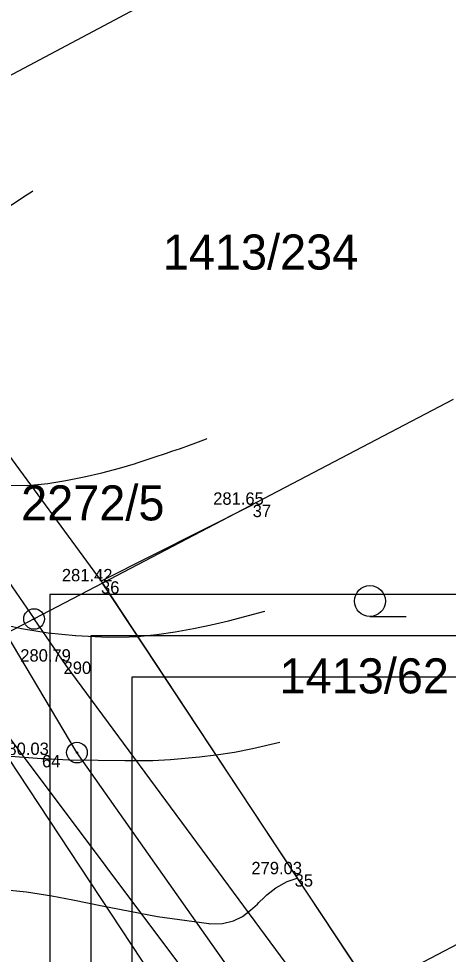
# Model space of a CAD drawing. Extents: x -771260 to -770828, y -1053564 to -1052811.
# Drawn here: x -771042.02 to -771021.19, y -1053135.91 to -1053090.53 of the extents above; entities that cross this region are included whole.
import ezdxf

# ---------------------------------------------------------------- set-up
doc = ezdxf.new("R2010")
doc.units = 0
for name, color, linetype in [('18_8_2023_ram_gs', 7, 'Continuous'), ('18_8_2023_vypln_ramu', 7, 'Continuous'), ('22_4_2022_plot', 7, 'Continuous'), ('25_3_2019_oploceni', 7, 'Continuous'), ('25_3_2019_vrstevnice_interval_po_1m', 7, 'Continuous'), ('25_3_2019_zamereny_bod', 7, 'Continuous'), ('25_3_2019_zamereny_bod_cislo', 7, 'Continuous'), ('25_3_2019_zamereny_bod_vyska', 7, 'Continuous'), ('Default', 7, 'Continuous'), ('DKM_Hranice parcel', 7, 'Continuous'), ('DKM_Parcelní čísla', 7, 'Continuous'), ('DKM_Značky bodu BP', 7, 'Continuous'), ('DKM_Značky kultur', 7, 'Continuous')]:
    doc.layers.add(name, color=color, linetype=linetype)

# ---------------------------------------------------------------- blocks, each defined once
blk = doc.blocks.new('POINT_DISPLAY')
at = {"layer": 'Default'}
blk.add_line((0, 0), (0, 0), dxfattribs=at)

msp = doc.modelspace()

# ---------------------------------------------------------------- linework, layer by layer
at = {"layer": '18_8_2023_ram_gs'}
for points in [[(-770830.522, -1053118.46), (-771040.522, -1053118.46), (-771040.522, -1053415.46), (-770830.522, -1053415.46)], [(-770832.522, -1053120.46), (-771038.522, -1053120.46), (-771038.522, -1053413.46), (-770832.522, -1053413.46)]]:
    msp.add_lwpolyline(points, close=True, dxfattribs=at)
at = {"layer": '18_8_2023_vypln_ramu'}
msp.add_lwpolyline([(-771040.522, -1053415.46), (-771036.522, -1053411.46), (-771036.522, -1053122.46), (-770834.522, -1053122.46), (-770830.522, -1053118.46), (-771040.522, -1053118.46)], close=True, dxfattribs=at)
at = {"layer": '22_4_2022_plot'}
msp.add_line((-771043.746, -1053110.018), (-771038.034, -1053117.822), dxfattribs=at)
at = {"layer": '25_3_2019_oploceni'}
for p, q in [((-771030.678, -1053114.108), (-771038.033, -1053117.822)), ((-771038.033, -1053117.822), (-771028.643, -1053132.032)), ((-771028.643, -1053132.032), (-771021.871, -1053142.198))]:
    msp.add_line(p, q, dxfattribs=at)
at = {"layer": '25_3_2019_vrstevnice_interval_po_1m'}
for points in [[(-771052.439, -1053103.514), (-771052.069, -1053103.476), (-771051.204, -1053103.451), (-771049.976, -1053103.378), (-771048.823, -1053103.227), (-771048.804, -1053103.224), (-771047.917, -1053103.002), (-771047.099, -1053102.678), (-771046.339, -1053102.272), (-771045.619, -1053101.807), (-771045.268, -1053101.545), (-771044.921, -1053101.31), (-771044.51, -1053101), (-771044.505, -1053100.997), (-771043.945, -1053100.62), (-771043.057, -1053099.993), (-771041.611, -1053099.055), (-771041.353, -1053098.898), (-771041.339, -1053098.889)], [(-771041.611, -1053099.055), (-771041.611, -1053099.055)], [(-771048.448, -1053112.12), (-771047.823, -1053112.191), (-771047.809, -1053112.193), (-771046.538, -1053112.448), (-771045.005, -1053112.783), (-771043.794, -1053113.013), (-771042.626, -1053113.163), (-771041.624, -1053113.175), (-771041.602, -1053113.175), (-771040.615, -1053113.074), (-771039.741, -1053112.937), (-771038.854, -1053112.762), (-771037.99, -1053112.557), (-771037.143, -1053112.329), (-771036.363, -1053112.1), (-771036.327, -1053112.09), (-771035.455, -1053111.794), (-771034.864, -1053111.613), (-771034.592, -1053111.517), (-771034.173, -1053111.387), (-771033.743, -1053111.221), (-771033.43, -1053111.11), (-771032.924, -1053110.908), (-771032.909, -1053110.902)], [(-771033.43, -1053111.11), (-771033.43, -1053111.11)], [(-771034.592, -1053111.517), (-771034.592, -1053111.517)], [(-771034.173, -1053111.387), (-771034.173, -1053111.387)], [(-771033.743, -1053111.221), (-771033.743, -1053111.221)], [(-771035.455, -1053111.794), (-771035.455, -1053111.794)], [(-771034.864, -1053111.613), (-771034.864, -1053111.613)], [(-771037.143, -1053112.329), (-771037.143, -1053112.329)], [(-771036.327, -1053112.09), (-771036.327, -1053112.09)], [(-771039.741, -1053112.937), (-771039.741, -1053112.937)], [(-771038.854, -1053112.762), (-771038.854, -1053112.762)], [(-771037.99, -1053112.557), (-771037.99, -1053112.557)], [(-771041.602, -1053113.175), (-771041.602, -1053113.175)], [(-771040.615, -1053113.074), (-771040.615, -1053113.074)], [(-771042.614, -1053119.951), (-771041.883, -1053120.109), (-771040.592, -1053120.32), (-771039.265, -1053120.452), (-771039.26, -1053120.453), (-771037.701, -1053120.531), (-771036.671, -1053120.519), (-771036.264, -1053120.501), (-771036.245, -1053120.5), (-771035.325, -1053120.407), (-771034.432, -1053120.275), (-771033.556, -1053120.116), (-771032.695, -1053119.934), (-771031.847, -1053119.734), (-771030.092, -1053119.274), (-771030.085, -1053119.272)], [(-771031.847, -1053119.734), (-771031.847, -1053119.734)], [(-771041.883, -1053120.109), (-771041.883, -1053120.109)], [(-771033.556, -1053120.116), (-771033.556, -1053120.116)], [(-771032.695, -1053119.934), (-771032.695, -1053119.934)], [(-771040.592, -1053120.32), (-771040.592, -1053120.32)], [(-771039.265, -1053120.452), (-771039.265, -1053120.452)], [(-771037.701, -1053120.531), (-771037.701, -1053120.531)], [(-771036.671, -1053120.519), (-771036.671, -1053120.519)], [(-771036.245, -1053120.5), (-771036.245, -1053120.5)], [(-771035.325, -1053120.407), (-771035.325, -1053120.407)], [(-771034.432, -1053120.275), (-771034.432, -1053120.275)], [(-771046.919, -1053125.97), (-771041.344, -1053126.378), (-771040.916, -1053126.41), (-771040.722, -1053126.424), (-771040.694, -1053126.426), (-771040.512, -1053126.429), (-771040.459, -1053126.43), (-771039.591, -1053126.475), (-771038.173, -1053126.504), (-771036.883, -1053126.521), (-771035.522, -1053126.511), (-771034.688, -1053126.468), (-771034.661, -1053126.467), (-771033.265, -1053126.338), (-771032.466, -1053126.247), (-771032.448, -1053126.245), (-771031.556, -1053126.11), (-771030.688, -1053125.939), (-771029.37, -1053125.63), (-771029.363, -1053125.628)], [(-771029.363, -1053125.628), (-771029.363, -1053125.628)], [(-771029.363, -1053125.628), (-771029.363, -1053125.628)], [(-771031.556, -1053126.11), (-771031.556, -1053126.11)], [(-771030.688, -1053125.939), (-771030.688, -1053125.939)], [(-771040.694, -1053126.426), (-771040.694, -1053126.426)], [(-771040.459, -1053126.43), (-771040.459, -1053126.43)], [(-771039.591, -1053126.475), (-771039.591, -1053126.475)], [(-771038.173, -1053126.504), (-771038.173, -1053126.504)], [(-771036.883, -1053126.521), (-771036.883, -1053126.521)], [(-771035.522, -1053126.511), (-771035.522, -1053126.511)], [(-771034.661, -1053126.467), (-771034.661, -1053126.467)], [(-771033.265, -1053126.338), (-771033.265, -1053126.338)], [(-771032.448, -1053126.245), (-771032.448, -1053126.245)], [(-771042.945, -1053132.76), (-771041.655, -1053132.882), (-771041.653, -1053132.883), (-771040.42, -1053133.073), (-771039.398, -1053133.265), (-771037.971, -1053133.562), (-771035.298, -1053134.076), (-771032.813, -1053134.426), (-771032.783, -1053134.43), (-771032.135, -1053134.424), (-771031.609, -1053134.295), (-771031.172, -1053134.076), (-771030.78, -1053133.779), (-771030.453, -1053133.481), (-771030.387, -1053133.408), (-771030.116, -1053133.16), (-771029.994, -1053133.038), (-771029.553, -1053132.69), (-771029.011, -1053132.39), (-771028.758, -1053132.304), (-771028.659, -1053132.27), (-771028.523, -1053132.223), (-771028.507, -1053132.218)], [(-771029.011, -1053132.39), (-771029.011, -1053132.39)], [(-771028.507, -1053132.218), (-771028.507, -1053132.218)], [(-771028.507, -1053132.218), (-771028.507, -1053132.218)], [(-771041.653, -1053132.883), (-771041.653, -1053132.883)], [(-771029.553, -1053132.69), (-771029.553, -1053132.69)], [(-771040.42, -1053133.073), (-771040.42, -1053133.073)], [(-771039.398, -1053133.265), (-771039.398, -1053133.265)], [(-771030.116, -1053133.16), (-771030.116, -1053133.16)], [(-771029.994, -1053133.038), (-771029.994, -1053133.038)], [(-771037.971, -1053133.562), (-771037.971, -1053133.562)], [(-771030.78, -1053133.779), (-771030.78, -1053133.779)], [(-771030.453, -1053133.481), (-771030.453, -1053133.481)], [(-771030.387, -1053133.408), (-771030.387, -1053133.408)], [(-771035.298, -1053134.076), (-771035.298, -1053134.076)], [(-771031.609, -1053134.295), (-771031.609, -1053134.295)], [(-771031.172, -1053134.076), (-771031.172, -1053134.076)], [(-771032.783, -1053134.43), (-771032.783, -1053134.43)], [(-771032.135, -1053134.424), (-771032.135, -1053134.424)]]:
    msp.add_lwpolyline(points, dxfattribs=at)
at = {"layer": 'DKM_Hranice parcel'}
for p, q in [((-771054.84, -1053099.89), (-771019.12, -1053080.86)), ((-771054.84, -1053099.89), (-771041.28, -1053119.65)), ((-771020.95, -1053109), (-771037.96, -1053117.91)), ((-771037.96, -1053117.91), (-771041.28, -1053119.65)), ((-771021.86, -1053142.27), (-771037.96, -1053117.91)), ((-771041.28, -1053119.65), (-771042.64, -1053120.36)), ((-771044.12, -1053124.01), (-771032.21, -1053142.02))]:
    msp.add_line(p, q, dxfattribs=at)
for points in [[(-771070.11, -1053079.64), (-771069.54, -1053080.6), (-771057.49, -1053100.84), (-771043.28, -1053124.36), (-771026.92, -1053146.17), (-771010.22, -1053166.92)], [(-771009.08, -1053162.27), (-771025.5, -1053141.18), (-771039.73, -1053121.91), (-771041.28, -1053119.65)], [(-771029.17, -1053140.37), (-771039.2, -1053126.13), (-771042.64, -1053120.36)], [(-771021.86, -1053142.27), (-771020.49, -1053141.56), (-771023.07, -1053136.64), (-771018.02, -1053133.99), (-771017.97, -1053134.08), (-771016.29, -1053133.2), (-771020.1, -1053125.94), (-771013.81, -1053122.64)]]:
    msp.add_lwpolyline(points, dxfattribs=at)
at = {"layer": 'DKM_Značky bodu BP'}
for centre, radius in [((-771041.28, -1053119.65), 0.5), ((-771041.28, -1053119.65), 0.0303), ((-771039.2, -1053126.13), 0.5), ((-771039.2, -1053126.13), 0.0303)]:
    msp.add_circle(centre, radius, dxfattribs=at)
at = {"layer": 'DKM_Značky kultur'}
msp.add_line((-771024.993, -1053119.53), (-771023.243, -1053119.53), dxfattribs=at)
msp.add_circle((-771024.993, -1053118.78), 0.75, dxfattribs=at)

# ---------------------------------------------------------------- block references
at = {"layer": '25_3_2019_zamereny_bod', "xscale": 0.1, "yscale": 0.10000000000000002}
for p in [(-771030.679, -1053114.108), (-771038.034, -1053117.822), (-771039.85, -1053121.717), (-771040.897, -1053126.247), (-771028.643, -1053132.032)]:
    msp.add_blockref('POINT_DISPLAY', p, dxfattribs=at)

# ---------------------------------------------------------------- texts
at = {"layer": '25_3_2019_zamereny_bod_cislo'}
for s, p in [('37', (-771030.679, -1053114.708)), ('36', (-771038.034, -1053118.422)), ('290', (-771039.85, -1053122.317)), ('64', (-771040.897, -1053126.847)), ('35', (-771028.643, -1053132.632))]:
    msp.add_text(s, height=0.6, dxfattribs=at).set_placement(p)
at = {"layer": '25_3_2019_zamereny_bod_vyska'}
for s, p in [('281.65 ', (-771032.594, -1053114.108)), ('281.42 ', (-771039.933, -1053117.822)), ('280.79 ', (-771041.95, -1053121.717)), ('280.03 ', (-771043.019, -1053126.247)), ('279.03 ', (-771030.741, -1053132.032))]:
    msp.add_text(s, height=0.6, dxfattribs=at).set_placement(p)
at = {"layer": 'DKM_Parcelní čísla'}
for s, p in [('1413/234', (-771035.04, -1053102.7)), ('2272/5', (-771041.91, -1053114.868)), ('1413/62', (-771029.376, -1053123.259))]:
    msp.add_text(s, height=1.7, dxfattribs=at).set_placement(p)

doc.saveas('drawing.dxf')
